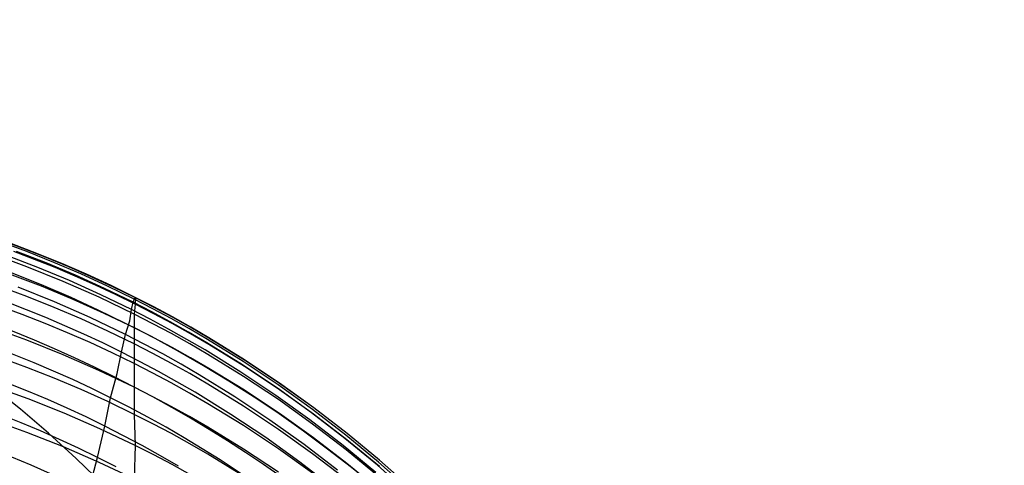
# Model space of a CAD drawing. Extents: x -383 to 1849, y -1185 to -529.
# Tile 850 of 870: x 1837.4 to 1848.83, y -916.56 to -911.39. Entities that reach past the tile are written whole.
import ezdxf

# ---------------------------------------------------------------- set-up
doc = ezdxf.new("R2010")
doc.units = 0
doc.layers.add('PREDEFINITO', color=7, linetype='CONTINUOUS')

msp = doc.modelspace()

# ---------------------------------------------------------------- linework, layer by layer
at = {"layer": 'PREDEFINITO'}
for p, q in [((1837.480259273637, -914.0804715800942, 573.977103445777), (1837.160526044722, -913.9617013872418, 573.9748799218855)), ((1837.44125140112, -914.0467216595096, 577.8787012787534), (1837.174324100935, -913.9485471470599, 577.8786199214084)), ((1837.599163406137, -914.1029078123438, 575.8050022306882), (1837.306840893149, -913.9915865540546, 575.8026676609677)), ((1837.706028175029, -914.1501861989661, 577.8785082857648), (1837.44125140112, -914.0467216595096, 577.8787012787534)), ((1837.483071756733, -914.2571259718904, 582.0335756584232), (1837.056188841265, -914.1008740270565, 582.0415010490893)), ((1837.60958192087, -914.26574110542, 569.8994871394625), (1837.238016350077, -914.1236789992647, 569.8949553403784)), ((1837.572023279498, -914.1718151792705, 579.9939908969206), (1837.332884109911, -914.0808283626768, 579.9967473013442)), ((1837.705935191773, -914.2128573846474, 571.9549463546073), (1837.361677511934, -914.0785276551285, 571.9518021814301)), ((1837.796897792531, -914.2068870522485, 573.9791663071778), (1837.480259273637, -914.0804715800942, 573.977103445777)), ((1837.80937895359, -914.2670787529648, 579.9908842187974), (1837.572023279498, -914.1718151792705, 579.9939908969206)), ((1837.888807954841, -914.2206543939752, 575.807161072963), (1837.599163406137, -914.1029078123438, 575.8050022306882)), ((1837.968545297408, -914.2589469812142, 577.8780388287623), (1837.706028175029, -914.1501861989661, 577.8785082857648)), ((1837.904451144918, -914.426866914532, 582.0242485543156), (1837.483071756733, -914.2571259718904, 582.0335756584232)), ((1837.97680870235, -914.4182192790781, 569.9042430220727), (1837.60958192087, -914.26574110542, 569.8994871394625)), ((1838.046387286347, -914.3561813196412, 571.9580835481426), (1837.705935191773, -914.2128573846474, 571.9549463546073)), ((1838.110254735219, -914.3409585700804, 573.9810659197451), (1837.796897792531, -914.2068870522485, 573.9791663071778)), ((1838.044871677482, -914.3666233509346, 579.9874256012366), (1837.80937895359, -914.2670787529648, 579.9908842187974)), ((1838.175629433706, -914.3448349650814, 575.8091417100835), (1837.888807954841, -914.2206543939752, 575.807161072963)), ((1838.228693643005, -914.3730102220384, 577.877290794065), (1837.968545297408, -914.2589469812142, 577.8780388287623)), ((1837.650842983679, -914.4838081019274, 584.0714654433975), (1837.279073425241, -914.3422694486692, 584.0814987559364)), ((1838.27842199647, -914.4704532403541, 579.9836133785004), (1838.044871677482, -914.3666233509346, 579.9874256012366)), ((1838.38279545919, -914.5085138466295, 571.9612118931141), (1838.046387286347, -914.3561813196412, 571.9580835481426)), ((1838.42014323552, -914.4826968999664, 573.9827996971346), (1838.110254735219, -914.3409585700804, 573.9810659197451)), ((1838.459482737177, -914.4754581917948, 575.8109416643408), (1838.175629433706, -914.3448349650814, 575.8091417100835)), ((1838.486364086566, -914.4923821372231, 577.8762620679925), (1838.228693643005, -914.3730102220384, 577.877290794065)), ((1837.482988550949, -914.6041952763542, 586.0681203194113), (1837.163390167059, -914.4858642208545, 586.0784426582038)), ((1837.802151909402, -914.6631425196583, 565.820487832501), (1837.380259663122, -914.4935131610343, 565.8123884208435)), ((1838.018236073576, -914.6356589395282, 584.0601685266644), (1837.650842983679, -914.4838081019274, 584.0714654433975)), ((1838.319884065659, -914.6101204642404, 582.0135099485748), (1837.904451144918, -914.426866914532, 582.0242485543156)), ((1838.339400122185, -914.5811313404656, 569.9092223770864), (1837.97680870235, -914.4182192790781, 569.9042430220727)), ((1838.509950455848, -914.5785726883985, 579.9794458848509), (1838.27842199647, -914.4704532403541, 579.9836133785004)), ((1838.714921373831, -914.6698693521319, 571.9643295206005), (1838.38279545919, -914.5085138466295, 571.9612118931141)), ((1838.72637642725, -914.6321128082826, 573.9843650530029), (1838.42014323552, -914.4826968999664, 573.9827996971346)), ((1838.7402227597, -914.6125327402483, 575.8125584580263), (1838.459482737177, -914.4754581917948, 575.8109416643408)), ((1838.741447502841, -914.617068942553, 577.8749505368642), (1838.486364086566, -914.4923821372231, 577.8762620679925)), ((1837.799495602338, -914.730094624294, 586.0567376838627), (1837.482988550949, -914.6041952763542, 586.0681203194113)), ((1838.728927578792, -914.8069102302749, 582.0013500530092), (1838.319884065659, -914.6101204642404, 582.0135099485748)), ((1838.697059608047, -914.7544951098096, 569.9144245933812), (1838.339400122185, -914.5811313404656, 569.9092223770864)), ((1838.739377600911, -914.6909859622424, 579.97492145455), (1838.509950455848, -914.5785726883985, 579.9794458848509)), ((1838.714921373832, -914.6698693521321, 571.9643295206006), (1838.740222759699, -914.6125327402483, 575.8125584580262)), ((1838.942955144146, -914.7436279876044, 573.9853796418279), (1838.72637642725, -914.6321128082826, 573.9843650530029)), ((1838.741447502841, -914.617068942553, 577.8749505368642), (1838.739377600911, -914.6909859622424, 579.9749214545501)), ((1838.740222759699, -914.6125327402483, 575.8125584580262), (1838.741447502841, -914.617068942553, 577.8749505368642)), ((1838.956918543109, -914.7239078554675, 575.8136909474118), (1838.7402227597, -914.6125327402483, 575.8125584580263)), ((1838.958144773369, -914.7282682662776, 577.8735989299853), (1838.741447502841, -914.617068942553, 577.8749505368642)), ((1837.428984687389, -914.813048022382, 588.0889367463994), (1837.162487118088, -914.7151507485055, 588.0993604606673)), ((1837.701023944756, -914.8468486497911, 563.7820630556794), (1837.251738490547, -914.6691626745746, 563.7722189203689)), ((1838.112724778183, -914.8635725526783, 586.044290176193), (1837.799495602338, -914.730094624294, 586.0567376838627)), ((1838.218084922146, -914.8463805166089, 565.8294735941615), (1837.802151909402, -914.6631425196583, 565.820487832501)), ((1838.380953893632, -914.7978384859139, 584.0476010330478), (1838.018236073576, -914.6356589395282, 584.0601685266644)), ((1838.697059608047, -914.7544951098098, 569.9144245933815), (1838.714921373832, -914.6698693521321, 571.9643295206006)), ((1838.931624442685, -914.7812805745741, 571.9663799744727), (1838.714921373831, -914.6698693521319, 571.9643295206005)), ((1838.739377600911, -914.6909859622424, 579.9749214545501), (1838.728927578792, -914.8069102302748, 582.0013500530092)), ((1838.956058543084, -914.802136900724, 579.9702754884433), (1838.739377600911, -914.6909859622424, 579.97492145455)), ((1839.157532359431, -914.859014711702, 573.9863072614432), (1838.942955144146, -914.7436279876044, 573.9853796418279)), ((1839.171594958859, -914.8391545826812, 575.814711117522), (1838.956918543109, -914.7239078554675, 575.8136909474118)), ((1839.172820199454, -914.8433268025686, 577.8720395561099), (1838.958144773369, -914.7282682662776, 577.8735989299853)), ((1837.693359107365, -914.9161849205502, 588.0776767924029), (1837.428984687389, -914.813048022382, 588.0889367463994)), ((1837.923201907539, -914.9414429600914, 563.7874858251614), (1837.701023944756, -914.8468486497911, 563.7820630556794)), ((1838.627613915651, -915.0432538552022, 565.8393500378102), (1838.218084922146, -914.8463805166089, 565.8294735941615)), ((1838.738697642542, -914.9703632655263, 584.0337559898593), (1838.380953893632, -914.7978384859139, 584.0476010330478)), ((1838.67836584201, -914.883984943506, 567.8750852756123), (1838.697059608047, -914.7544951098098, 569.9144245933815)), ((1838.913645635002, -914.8658799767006, 569.9177217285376), (1838.697059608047, -914.7544951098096, 569.9144245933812)), ((1838.728927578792, -914.8069102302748, 582.0013500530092), (1838.728603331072, -915.1533053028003, 586.0161822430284)), ((1838.945492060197, -914.9180103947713, 581.9942416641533), (1838.728927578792, -914.8069102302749, 582.0013500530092)), ((1839.146321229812, -914.8965692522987, 571.9684244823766), (1838.931624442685, -914.7812805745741, 571.9663799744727)), ((1839.170720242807, -914.9171366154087, 579.965307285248), (1838.956058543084, -914.802136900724, 579.9702754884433)), ((1839.370070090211, -914.9782154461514, 573.9871483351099), (1839.157532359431, -914.859014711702, 573.9863072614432)), ((1839.384214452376, -914.9582154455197, 575.8156195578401), (1839.171594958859, -914.8391545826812, 575.814711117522)), ((1839.385436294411, -914.9621874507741, 577.8702743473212), (1839.172820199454, -914.8433268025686, 577.8720395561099)), ((1837.481140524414, -915.1097565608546, 590.1231680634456), (1837.054193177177, -914.9546523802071, 590.1429452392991)), ((1837.955502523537, -915.0245673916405, 588.0655778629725), (1837.693359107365, -914.9161849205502, 588.0776767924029)), ((1838.143647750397, -915.039877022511, 563.7932438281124), (1837.923201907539, -914.9414429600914, 563.7874858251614)), ((1838.422489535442, -915.004639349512, 586.0307732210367), (1838.112724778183, -914.8635725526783, 586.044290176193)), ((1838.627613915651, -915.043253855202, 565.83935003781), (1838.67836584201, -914.883984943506, 567.8750852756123)), ((1838.955372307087, -915.0812117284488, 584.0246373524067), (1838.738697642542, -914.9703632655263, 584.0337559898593)), ((1839.128230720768, -914.9811378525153, 569.921100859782), (1838.913645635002, -914.8658799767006, 569.9177217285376)), ((1839.160053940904, -915.0329528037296, 581.9867266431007), (1838.945492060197, -914.9180103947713, 581.9942416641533)), ((1839.358973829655, -915.0156777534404, 571.9704625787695), (1839.146321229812, -914.8965692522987, 571.9684244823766)), ((1839.383325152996, -915.0359281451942, 579.9600204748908), (1839.170720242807, -914.9171366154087, 579.965307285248)), ((1839.594739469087, -915.0810329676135, 575.8164168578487), (1839.384214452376, -914.9582154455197, 575.8156195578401)), ((1839.595955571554, -915.0847931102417, 577.8683052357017), (1839.385436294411, -914.9621874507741, 577.8702743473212)), ((1838.215307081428, -915.1382013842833, 588.0526372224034), (1837.955502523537, -915.0245673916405, 588.0655778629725)), ((1838.36229476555, -915.1421549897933, 563.7993381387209), (1838.143647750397, -915.039877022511, 563.7932438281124)), ((1838.728603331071, -915.1533053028, 586.0161822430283), (1838.422489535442, -915.004639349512, 586.0307732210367)), ((1838.579076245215, -915.2482810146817, 563.8057698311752), (1838.627613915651, -915.043253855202, 565.83935003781)), ((1838.844380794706, -915.1544136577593, 565.8450125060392), (1838.627613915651, -915.0432538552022, 565.8393500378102)), ((1839.170028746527, -915.1958955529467, 584.0150421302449), (1838.955372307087, -915.0812117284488, 584.0246373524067)), ((1839.340776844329, -915.1002112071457, 569.9245605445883), (1839.128230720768, -914.9811378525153, 569.921100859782)), ((1839.372575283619, -915.1516805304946, 581.9788098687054), (1839.160053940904, -915.0329528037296, 581.9867266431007)), ((1839.569544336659, -915.1385484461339, 571.9724937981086), (1839.358973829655, -915.0156777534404, 571.9704625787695)), ((1839.580530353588, -915.1011726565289, 573.9879032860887), (1839.370070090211, -914.9782154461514, 573.9871483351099)), ((1839.593835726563, -915.1584545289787, 579.9544186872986), (1839.383325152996, -915.0359281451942, 579.9600204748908)), ((1840.009355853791, -915.3377080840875, 575.81768039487), (1839.594739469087, -915.0810329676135, 575.8164168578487)), ((1840.010553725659, -915.341011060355, 577.8637630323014), (1839.595955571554, -915.0847931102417, 577.8683052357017)), ((1837.568874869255, -915.373138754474, 559.7244060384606), (1837.115580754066, -915.1943107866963, 559.7116145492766)), ((1837.902581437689, -915.2782382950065, 590.1009631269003), (1837.481140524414, -915.1097565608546, 590.1231680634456)), ((1838.472664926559, -915.2570928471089, 588.0388521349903), (1838.215307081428, -915.1382013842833, 588.0526372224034)), ((1838.579076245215, -915.2482810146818, 563.8057698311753), (1838.36229476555, -915.1421549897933, 563.7993381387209)), ((1838.728603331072, -915.1533053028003, 586.0161822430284), (1838.727468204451, -915.3812477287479, 588.0242198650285)), ((1838.945167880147, -915.2642719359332, 586.0050885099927), (1838.728603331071, -915.1533053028, 586.0161822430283)), ((1839.059141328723, -915.2694426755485, 565.850928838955), (1838.844380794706, -915.1544136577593, 565.8450125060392)), ((1839.382629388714, -915.3143579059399, 584.0049762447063), (1839.170028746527, -915.1958955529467, 584.0150421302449)), ((1839.551245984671, -915.2230425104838, 569.9280993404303), (1839.340776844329, -915.1002112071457, 569.9245605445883)), ((1839.583018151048, -915.274136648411, 581.9704962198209), (1839.372575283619, -915.1516805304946, 581.9788098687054)), ((1839.984287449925, -915.3953458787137, 571.9765337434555), (1839.569544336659, -915.1385484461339, 571.9724937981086)), ((1839.995066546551, -915.3581263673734, 573.9891565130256), (1839.580530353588, -915.1011726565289, 573.9879032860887)), ((1840.008423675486, -915.4144840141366, 579.9422847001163), (1839.593835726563, -915.1584545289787, 579.9544186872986)), ((1837.483718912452, -915.4264251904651, 592.1438501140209), (1837.164321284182, -915.3090121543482, 592.1614240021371)), ((1838.318072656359, -915.4601238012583, 590.0763183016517), (1837.902581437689, -915.2782382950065, 590.1009631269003)), ((1838.727468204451, -915.3812477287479, 588.0242198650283), (1838.472664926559, -915.2570928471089, 588.0388521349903)), ((1838.532077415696, -915.4977340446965, 561.7787743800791), (1838.579076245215, -915.2482810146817, 563.8057698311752)), ((1838.795884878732, -915.359271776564, 563.8126025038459), (1838.579076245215, -915.2482810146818, 563.8057698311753)), ((1839.15973203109, -915.3790726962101, 585.9934501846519), (1838.945167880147, -915.2642719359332, 586.0050885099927)), ((1839.271857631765, -915.3882834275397, 565.8570956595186), (1839.059141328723, -915.2694426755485, 565.850928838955)), ((1839.593136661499, -915.436541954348, 583.9944456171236), (1839.382629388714, -915.3143579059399, 584.0049762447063)), ((1839.965801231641, -915.4797488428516, 569.9354084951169), (1839.551245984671, -915.2230425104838, 569.9280993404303)), ((1839.997516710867, -915.5300063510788, 581.9526978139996), (1839.583018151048, -915.274136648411, 581.9704962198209)), ((1837.408216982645, -915.910788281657, 594.9494899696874), (1836.739034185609, -915.3847881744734, 593.4328704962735)), ((1837.800027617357, -915.5513169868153, 592.1247552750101), (1837.483718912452, -915.4264251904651, 592.1438501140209)), ((1837.793029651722, -915.4683758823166, 559.7315629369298), (1837.568874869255, -915.373138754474, 559.7244060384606)), ((1838.727468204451, -915.3812477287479, 588.0242198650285), (1838.727170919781, -915.655439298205, 590.0492214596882)), ((1838.944033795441, -915.491992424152, 588.0109860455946), (1838.727468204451, -915.3812477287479, 588.0242198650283)), ((1839.010687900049, -915.4741280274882, 563.8197754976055), (1838.795884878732, -915.359271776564, 563.8126025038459)), ((1839.37225776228, -915.4976504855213, 585.9812742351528), (1839.15973203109, -915.3790726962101, 585.9934501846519)), ((1839.482491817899, -915.5108784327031, 565.8635095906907), (1839.271857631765, -915.3882834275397, 565.8570956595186)), ((1840.390247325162, -915.6665004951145, 571.980540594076), (1839.984287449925, -915.3953458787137, 571.9765337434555)), ((1840.400837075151, -915.6294155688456, 573.9900703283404), (1839.995066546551, -915.3581263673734, 573.9891565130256)), ((1840.414183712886, -915.6847693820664, 579.9289343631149), (1840.008423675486, -915.4144840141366, 579.9422847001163)), ((1840.415143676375, -915.6087201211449, 575.8185064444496), (1840.009355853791, -915.3377080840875, 575.81768039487)), ((1840.416314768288, -915.6115238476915, 577.8584284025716), (1840.010553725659, -915.341011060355, 577.8637630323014)), ((1837.501772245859, -915.7047523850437, 557.7047336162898), (1837.047986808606, -915.5264042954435, 557.690611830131)), ((1838.015431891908, -915.5675002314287, 559.7392297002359), (1837.793029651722, -915.4683758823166, 559.7315629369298)), ((1838.727170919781, -915.655439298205, 590.0492214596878), (1838.318072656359, -915.4601238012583, 590.0763183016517)), ((1838.454705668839, -915.7774259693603, 559.756100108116), (1838.532077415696, -915.4977340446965, 561.7787743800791)), ((1839.158600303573, -915.6065613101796, 587.9971342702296), (1838.944033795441, -915.491992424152, 588.0109860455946)), ((1839.223447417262, -915.592792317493, 563.8272844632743), (1839.010687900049, -915.4741280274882, 563.8197754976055)), ((1839.5827070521, -915.619948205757, 585.9685676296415), (1839.37225776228, -915.4976504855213, 585.9812742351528)), ((1839.897362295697, -915.7671012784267, 565.8770652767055), (1839.482491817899, -915.5108784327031, 565.8635095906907)), ((1840.00772081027, -915.6918478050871, 583.9720138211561), (1839.593136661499, -915.436541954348, 583.9944456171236)), ((1840.371592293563, -915.7507966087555, 569.9430167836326), (1839.965801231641, -915.4797488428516, 569.9354084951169)), ((1840.403246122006, -915.8001064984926, 581.9333704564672), (1839.997516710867, -915.5300063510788, 581.9526978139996)), ((1837.495545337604, -915.7898441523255, 594.1467752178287), (1837.069232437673, -915.6356475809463, 594.1730376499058)), ((1838.113061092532, -915.6836974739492, 592.1041343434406), (1837.800027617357, -915.5513169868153, 592.1247552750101)), ((1838.236013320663, -915.6705156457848, 559.7474081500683), (1838.015431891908, -915.5675002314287, 559.7392297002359)), ((1838.727170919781, -915.655439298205, 590.0492214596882), (1838.728557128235, -915.9709642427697, 592.0582936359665)), ((1838.943865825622, -915.7657593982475, 590.0336711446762), (1838.727170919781, -915.655439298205, 590.0492214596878)), ((1839.371129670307, -915.7248973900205, 587.9826725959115), (1839.158600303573, -915.6065613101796, 587.9971342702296)), ((1839.434125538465, -915.7152071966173, 563.8351250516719), (1839.223447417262, -915.592792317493, 563.8272844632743)), ((1839.997224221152, -915.875475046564, 585.9415903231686), (1839.5827070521, -915.619948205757, 585.9685676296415)), ((1840.797538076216, -915.9145799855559, 573.9906481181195), (1840.400837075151, -915.6294155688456, 573.9900703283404)), ((1840.811802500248, -915.8936092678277, 575.8188997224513), (1840.415143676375, -915.6087201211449, 575.8185064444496)), ((1840.81293880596, -915.8958746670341, 577.8523168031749), (1840.416314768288, -915.6115238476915, 577.8584284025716)), ((1837.726153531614, -915.7997341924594, 557.7126840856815), (1837.501772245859, -915.7047523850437, 557.7047336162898)), ((1838.422633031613, -915.8235765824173, 592.0819821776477), (1838.113061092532, -915.6836974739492, 592.1041343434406)), ((1838.454705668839, -915.77742596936, 559.7561001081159), (1838.236013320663, -915.6705156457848, 559.7474081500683)), ((1839.158555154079, -915.8798956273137, 590.0174208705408), (1838.943865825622, -915.7657593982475, 590.0336711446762)), ((1839.581583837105, -915.8469436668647, 587.9676090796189), (1839.371129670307, -915.7248973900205, 587.9826725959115)), ((1839.849086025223, -915.9710589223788, 563.8517836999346), (1839.434125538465, -915.7152071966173, 563.8351250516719)), ((1840.303449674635, -916.0376513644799, 565.8915688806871), (1839.897362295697, -915.7671012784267, 565.8770652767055)), ((1840.413480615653, -915.9613584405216, 583.9477941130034), (1840.00772081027, -915.6918478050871, 583.9720138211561)), ((1840.768315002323, -916.0357255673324, 569.9509126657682), (1840.371592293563, -915.7507966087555, 569.9430167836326)), ((1840.787120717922, -915.9515512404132, 571.9845106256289), (1840.390247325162, -915.6665004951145, 571.980540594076)), ((1840.810815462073, -915.9688549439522, 579.9143967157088), (1840.414183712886, -915.6847693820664, 579.9289343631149)), ((1837.415242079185, -916.0694386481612, 555.6932968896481), (1836.961377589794, -915.891428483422, 555.677789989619)), ((1837.916340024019, -915.9572194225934, 594.1175460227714), (1837.495545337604, -915.7898441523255, 594.1467752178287)), ((1837.948768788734, -915.8985931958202, 557.7212306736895), (1837.726153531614, -915.7997341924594, 557.7126840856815)), ((1838.388425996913, -916.1079588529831, 557.7401214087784), (1838.454705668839, -915.7774259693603, 559.756100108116)), ((1838.728557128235, -915.9709642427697, 592.0582936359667), (1838.422633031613, -915.8235765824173, 592.0819821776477)), ((1838.671445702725, -915.8882248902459, 559.765306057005), (1838.454705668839, -915.77742596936, 559.7561001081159)), ((1838.886190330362, -916.002865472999, 559.7750211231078), (1838.671445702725, -915.8882248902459, 559.765306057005)), ((1839.371200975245, -915.997791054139, 590.0004799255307), (1839.158555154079, -915.8798956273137, 590.0174208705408)), ((1839.996114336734, -916.1019388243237, 587.9357087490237), (1839.581583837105, -915.8469436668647, 587.9676090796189)), ((1840.402979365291, -916.1451964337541, 585.9125740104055), (1839.997224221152, -915.875475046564, 585.9415903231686)), ((1840.79990288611, -916.0839816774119, 581.9125531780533), (1840.403246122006, -915.8001064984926, 581.9333704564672)), ((1837.732767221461, -916.1911401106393, 595.6993849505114), (1837.408216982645, -915.910788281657, 594.9494899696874)), ((1838.331174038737, -916.1377946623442, 594.085337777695), (1837.916340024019, -915.9572194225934, 594.1175460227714)), ((1838.16954921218, -916.0013334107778, 557.7303756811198), (1837.948768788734, -915.8985931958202, 557.7212306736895)), ((1838.388425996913, -916.1079588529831, 557.7401214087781), (1838.16954921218, -916.0013334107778, 557.7303756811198)), ((1838.728557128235, -915.9709642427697, 592.0582936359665), (1838.739604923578, -916.3315911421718, 594.0501381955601)), ((1838.945124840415, -916.0810321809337, 592.0403994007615), (1838.728557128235, -915.9709642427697, 592.0582936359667)), ((1839.098901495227, -916.1212906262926, 559.7852390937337), (1838.886190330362, -916.002865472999, 559.7750211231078)), ((1839.581765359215, -916.1193887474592, 589.9828575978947), (1839.371200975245, -915.997791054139, 590.0004799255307)), ((1840.255266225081, -916.2412236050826, 563.8697166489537), (1839.849086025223, -915.9710589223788, 563.8517836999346)), ((1840.81011550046, -916.2446191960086, 583.9218338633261), (1840.413480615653, -915.9613584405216, 583.9477941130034)), ((1841.174604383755, -916.2500370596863, 571.9884401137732), (1840.787120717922, -915.9515512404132, 571.9845106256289)), ((1841.184865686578, -916.2131593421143, 573.9908932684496), (1840.797538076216, -915.9145799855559, 573.9906481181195)), ((1841.198018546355, -916.266285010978, 579.8987007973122), (1840.810815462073, -915.9688549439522, 579.9143967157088)), ((1841.199031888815, -916.191915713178, 575.8188649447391), (1840.811802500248, -915.8936092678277, 575.8188997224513)), ((1841.200125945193, -916.1936067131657, 577.8454436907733), (1840.81293880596, -915.8958746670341, 577.8523168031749)), ((1837.48117570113, -916.1798959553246, 596.1375103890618), (1837.049948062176, -916.0246034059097, 596.1671664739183)), ((1837.639666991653, -916.1642321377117, 555.7020647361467), (1837.415242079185, -916.0694386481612, 555.6932968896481)), ((1838.302086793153, -916.471813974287, 555.7324580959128), (1838.388425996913, -916.1079588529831, 557.7401214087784)), ((1838.605335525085, -916.2184633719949, 557.7504685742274), (1838.388425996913, -916.1079588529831, 557.7401214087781)), ((1839.159691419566, -916.1948931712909, 592.0217263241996), (1838.945124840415, -916.0810321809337, 592.0403994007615)), ((1839.996498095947, -916.3734632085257, 589.945605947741), (1839.581765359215, -916.1193887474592, 589.9828575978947)), ((1840.401887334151, -916.3710908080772, 587.9014977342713), (1839.996114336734, -916.1019388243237, 587.9357087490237)), ((1840.700450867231, -916.3220688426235, 565.9069933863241), (1840.303449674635, -916.0376513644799, 565.8915688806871)), ((1841.155665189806, -916.3340754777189, 569.9590846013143), (1840.768315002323, -916.0357255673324, 569.9509126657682)), ((1841.187183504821, -916.3811764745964, 581.8902850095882), (1840.79990288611, -916.0839816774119, 581.9125531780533)), ((1837.906797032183, -916.3486577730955, 596.1045377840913), (1837.48117570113, -916.1798959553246, 596.1375103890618)), ((1837.862328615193, -916.2628898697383, 555.7115124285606), (1837.639666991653, -916.1642321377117, 555.7020647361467)), ((1838.054645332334, -916.4852225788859, 596.4429606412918), (1837.732767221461, -916.1911401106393, 595.6993849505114)), ((1838.739604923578, -916.3315911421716, 594.0501381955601), (1838.331174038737, -916.1377946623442, 594.085337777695)), ((1838.82023492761, -916.3328001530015, 557.761411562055), (1838.605335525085, -916.2184633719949, 557.7504685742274)), ((1839.309541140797, -916.2434432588, 559.7959537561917), (1839.098901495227, -916.1212906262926, 559.7852390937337)), ((1839.372218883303, -916.3124906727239, 592.0022848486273), (1839.159691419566, -916.1948931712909, 592.0217263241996)), ((1840.799668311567, -916.4286555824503, 585.8815744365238), (1840.402979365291, -916.1451964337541, 585.9125740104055)), ((1841.562516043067, -916.5246933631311, 573.9908091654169), (1841.184865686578, -916.2131593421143, 573.9908932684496)), ((1841.576531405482, -916.5031796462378, 575.8184068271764), (1841.199031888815, -916.191915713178, 575.8188649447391)), ((1841.577576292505, -916.5042631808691, 577.8378245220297), (1841.200125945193, -916.1936067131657, 577.8454436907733)), ((1838.083158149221, -916.3654158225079, 555.7216426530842), (1837.862328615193, -916.2628898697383, 555.7115124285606)), ((1838.320783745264, -916.5283856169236, 596.06874270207), (1837.906797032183, -916.3486577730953, 596.1045377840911)), ((1838.739604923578, -916.3315911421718, 594.0501381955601), (1838.728431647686, -916.7212727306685, 596.0296925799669)), ((1838.956143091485, -916.4411149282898, 594.029999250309), (1838.739604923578, -916.3315911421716, 594.0501381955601)), ((1839.033086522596, -916.4509122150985, 557.7729431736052), (1838.82023492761, -916.3328001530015, 557.761411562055)), ((1839.724453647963, -916.4987025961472, 559.8188483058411), (1839.309541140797, -916.2434432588, 559.7959537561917)), ((1839.582669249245, -916.433768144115, 591.9820854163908), (1839.372218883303, -916.3124906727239, 592.0022848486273)), ((1840.652363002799, -916.5252416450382, 563.8888891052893), (1840.255266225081, -916.2412236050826, 563.8697166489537)), ((1841.088062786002, -916.619893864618, 565.9233117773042), (1840.700450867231, -916.3220688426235, 565.9069933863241)), ((1841.197324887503, -916.541175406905, 583.8941804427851), (1840.81011550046, -916.2446191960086, 583.9218338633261)), ((1841.533338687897, -916.6453860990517, 569.9675210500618), (1841.155665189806, -916.3340754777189, 569.9590846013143)), ((1841.552395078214, -916.5614968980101, 571.9923253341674), (1841.174604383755, -916.2500370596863, 571.9884401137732)), ((1841.575492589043, -916.5766038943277, 579.8818756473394), (1841.198018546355, -916.266285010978, 579.8987007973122)), ((1838.302086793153, -916.4718139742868, 555.7324580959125), (1838.083158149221, -916.3654158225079, 555.7216426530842)), ((1839.170669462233, -916.5544016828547, 594.0090056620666), (1838.956143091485, -916.4411149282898, 594.029999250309)), ((1839.24385262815, -916.5727425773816, 557.7850562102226), (1839.033086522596, -916.4509122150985, 557.7729431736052)), ((1839.997186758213, -916.6871368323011, 591.9394544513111), (1839.582669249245, -916.433768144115, 591.9820854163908)), ((1840.40244992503, -916.6416635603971, 589.9057402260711), (1839.996498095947, -916.3734632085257, 589.945605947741)), ((1840.798598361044, -916.6539436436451, 587.8650404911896), (1840.401887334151, -916.3710908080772, 587.9014977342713)), ((1841.186986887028, -916.7253957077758, 585.8486473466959), (1840.799668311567, -916.4286555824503, 585.8815744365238)), ((1841.564784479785, -916.6912354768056, 581.8666049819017), (1841.187183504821, -916.3811764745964, 581.8902850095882)), ((1837.533763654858, -916.5623942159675, 553.6978295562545), (1837.309517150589, -916.4678248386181, 553.6882423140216)), ((1837.756267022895, -916.6608069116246, 553.708178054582), (1837.533763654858, -916.5623942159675, 553.6978295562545)), ((1838.374870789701, -916.7935430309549, 597.1800596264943), (1838.054645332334, -916.4852225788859, 596.4429606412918)), ((1838.195771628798, -916.8691770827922, 553.7311707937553), (1838.302086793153, -916.471813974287, 555.7324580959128)), ((1838.51905092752, -916.5820781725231, 555.743959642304), (1838.302086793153, -916.4718139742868, 555.7324580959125)), ((1838.728431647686, -916.7212727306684, 596.029692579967), (1838.320783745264, -916.5283856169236, 596.06874270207)), ((1839.383146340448, -916.6713955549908, 593.987168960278), (1839.170669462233, -916.5544016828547, 594.0090056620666)), ((1840.13062339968, -916.7681867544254, 559.8436550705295), (1839.724453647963, -916.4987025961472, 559.8188483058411)), ((1841.040073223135, -916.8226534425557, 563.9092662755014), (1840.652363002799, -916.5252416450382, 563.8888891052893)), ((1841.574808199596, -916.8505724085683, 583.864881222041), (1841.197324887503, -916.541175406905, 583.8941804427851)), ((1841.92018955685, -916.8854697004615, 571.9961625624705), (1841.552395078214, -916.5614968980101, 571.9923253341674)), ((1841.930185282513, -916.8487217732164, 573.9903991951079), (1841.562516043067, -916.5246933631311, 573.9908091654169)), ((1841.944000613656, -916.8269412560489, 575.817530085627), (1841.576531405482, -916.5031796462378, 575.8184068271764)), ((1841.944989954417, -916.8273872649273, 577.8294747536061), (1841.577576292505, -916.5042631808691, 577.8378245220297))]:
    msp.add_line(p, q, dxfattribs=at)
at = {"layer": 'PREDEFINITO', "extrusion": (0.001264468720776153, 0.04270824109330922, 0.999086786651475)}
msp.add_arc((-1858.565110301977, 897.1737271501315, 530.6082208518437), 14.9974366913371, 125.1953050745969, 297.2997336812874, dxfattribs=at)
at = {"layer": 'PREDEFINITO', "extrusion": (0.01527697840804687, 0.101694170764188, 0.9946984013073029)}
msp.add_arc((-1949.427669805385, 700.9212284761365, 493.7866391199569), 14.99696096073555, 132.0550495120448, 314.6365593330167, dxfattribs=at)
at = {"layer": 'PREDEFINITO', "extrusion": (-0.01683288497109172, -0.3075132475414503, 0.9513949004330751)}
msp.add_arc((1880.171093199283, -604.8759386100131, 826.0284236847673), 14.97897654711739, 55.8389829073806, 295.2730315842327, dxfattribs=at)

doc.saveas('drawing.dxf')
